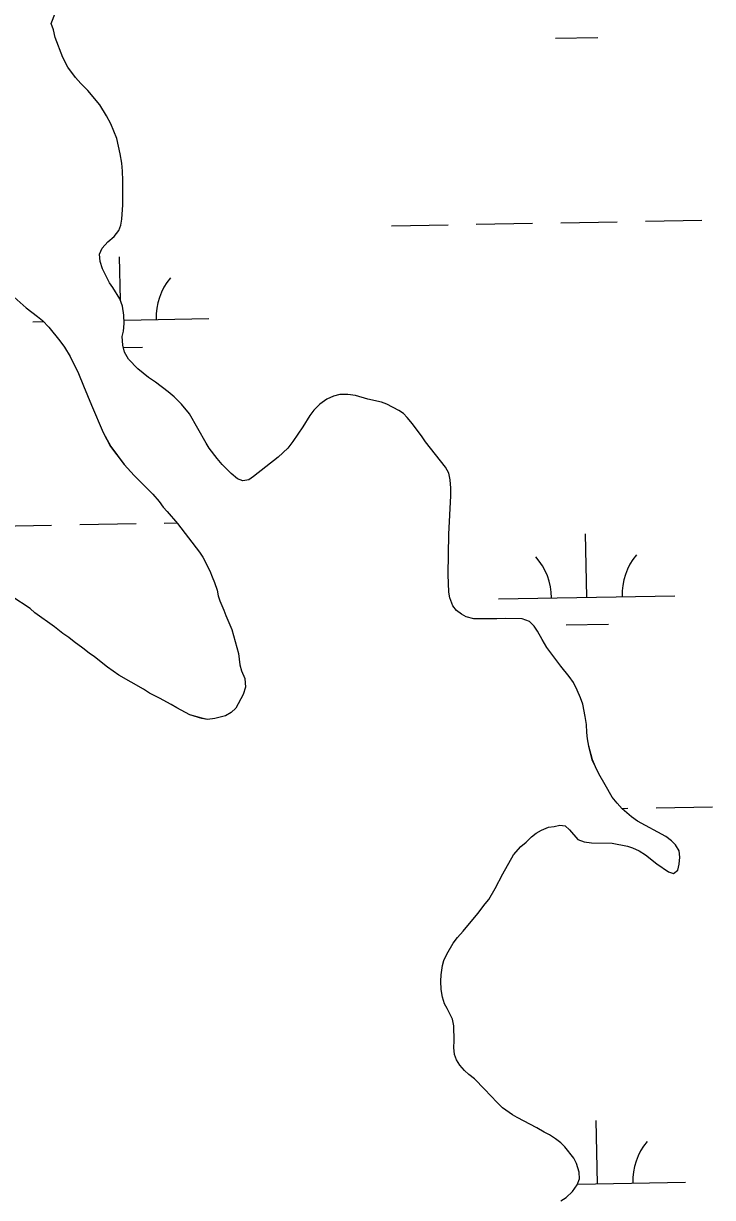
# Model space of a CAD drawing. Extents: x 3957609 to 3995875, y 234277 to 260273.
# Drawn here: x 3976062 to 3976453, y 241643 to 242309 of the extents above; entities that cross this region are included whole.
import ezdxf

# ---------------------------------------------------------------- set-up
doc = ezdxf.new("R2010")
doc.units = 0
doc.layers.add('V-TOPO-SHOR', color=7, linetype='Continuous')
doc.layers.add('V-WETL-SWMP', color=7, linetype='Continuous')

msp = doc.modelspace()

# ---------------------------------------------------------------- linework, layer by layer
at = {"layer": 'V-TOPO-SHOR'}
for points in [[(3976118.583, 242225.507), (3976118.245, 242229.986), (3976117.287, 242235.233), (3976115.382, 242243.876), (3976111.929, 242252.354), (3976109.584, 242256.821), (3976105.685, 242263.133), (3976098.992, 242271.128), (3976094.949, 242275.122), (3976091.994, 242278.503), (3976087.632, 242284.348), (3976084.816, 242289.894), (3976080.421, 242301.15), (3976079.466, 242305.625), (3976078.209, 242309.172)], [(3976381.929, 241907.17), (3976381.749, 241911.649), (3976381.104, 241916.128), (3976379.668, 241923.226), (3976378.413, 241926.773), (3976376.531, 241931.089), (3976374.341, 241935.555), (3976372.002, 241938.941), (3976367.331, 241944.786), (3976359.231, 241955.398), (3976356.579, 241959.863), (3976354.076, 241964.639), (3976352.207, 241967.41), (3976349.563, 241970.019), (3976345.229, 241971.539), (3976335.644, 241971.791), (3976331.012, 241971.608), (3976317.876, 241971.682), (3976313.542, 241972.739), (3976310.907, 241974.269), (3976308.111, 241976.415), (3976305.934, 241979.028), (3976304.205, 241983.499), (3976303.722, 241986.741), (3976303.354, 241996.782), (3976303.679, 242019.654), (3976304.783, 242041.296), (3976304.756, 242045.777), (3976304.421, 242050.409), (3976303.624, 242054.27), (3976301.75, 242057.503), (3976290.384, 242071.958), (3976288.665, 242074.729), (3976283.06, 242082.114), (3976280.101, 242085.805), (3976277.923, 242087.955), (3976275.286, 242089.792), (3976268.466, 242093.307), (3976265.523, 242094.37), (3976257.786, 242096.178), (3976250.82, 242098.3), (3976246.335, 242098.736), (3976241.854, 242098.709), (3976238.305, 242097.915), (3976234.453, 242096.19), (3976230.453, 242093.231), (3976227.074, 242089.966), (3976224.774, 242086.862), (3976220.948, 242080.502), (3976215.281, 242072.124), (3976212.369, 242068.399), (3976206.991, 242063.267), (3976192.936, 242052.238), (3976190.259, 242050.399), (3976186.861, 242049.914), (3976183.918, 242050.979), (3976180.191, 242054.046), (3976175.216, 242059.115), (3976172.259, 242062.496), (3976167.743, 242068.341), (3976166.027, 242071.112), (3976156.653, 242087.744), (3976151.986, 242093.28), (3976147.943, 242097.427), (3976144.525, 242100.344), (3976137.23, 242105.863), (3976133.349, 242108.466), (3976127.293, 242113.375), (3976122.007, 242118.905), (3976119.82, 242122.755), (3976118.714, 242126.767), (3976118.376, 242131.709), (3976119.132, 242134.65), (3976119.566, 242139.133), (3976119.386, 242143.767), (3976118.581, 242148.863), (3976117.166, 242153.026), (3976113.109, 242159.492), (3976111.239, 242162.107), (3976107.171, 242170.119), (3976105.912, 242174.129), (3976105.576, 242178.452), (3976107.104, 242181.706), (3976110.325, 242185.436), (3976113.86, 242188.391), (3976116.467, 242191.807), (3976117.686, 242194.906), (3976118.284, 242198.31), (3976118.851, 242206.348), (3976118.769, 242220.1), (3976118.583, 242225.507)], [(3976057.194, 242153.931), (3976063.869, 242147.953), (3976070.379, 242143.053), (3976073.173, 242140.755), (3976076.744, 242136.919), (3976083.12, 242129.239), (3976085.766, 242125.55), (3976088.885, 242120.322), (3976093.575, 242110.627), (3976096.549, 242103.698), (3976100.935, 242092.766), (3976107.665, 242077.218), (3976111.882, 242069.372), (3976119.507, 242059.076), (3976125.255, 242052.783), (3976135.815, 242042.35), (3976139.391, 242038.05), (3976141.57, 242034.975), (3976143.898, 242032.522), (3976149.807, 242025.612), (3976162.25, 242009.48), (3976164.12, 242006.557), (3976168.181, 241998.865), (3976169.437, 241995.478), (3976170.846, 241992.244), (3976172.261, 241987.777), (3976172.898, 241984.695), (3976173.84, 241981.766), (3976176.033, 241976.532), (3976177.131, 241973.451), (3976180.576, 241965.602), (3976184.363, 241951.886), (3976185.172, 241945.564), (3976186.12, 241942.174), (3976187.998, 241937.71), (3976188.336, 241932.926), (3976187.125, 241928.752), (3976182.851, 241921.008), (3976180.242, 241918.522), (3976177.012, 241916.65), (3976171.002, 241915.071), (3976166.838, 241914.584), (3976163.592, 241915.182), (3976156.788, 241917.148), (3976149.356, 241921.115), (3976146.26, 241922.948), (3976139.6, 241926.612), (3976133.871, 241929.51), (3976130.463, 241931.652), (3976116.523, 241939.594), (3976110.168, 241944.186), (3976102.723, 241950.006), (3976099.625, 241952.146), (3976096.057, 241955.058), (3976091.097, 241958.579), (3976088.148, 241961.03), (3976084.74, 241963.324), (3976079.931, 241967), (3976068.925, 241974.961), (3976066.132, 241977.412), (3976055.748, 241984.296)], [(3976367.306, 241641.606), (3976370.233, 241643.478), (3976373.919, 241646.9), (3976376.524, 241650.623), (3976377.741, 241654.029), (3976377.716, 241657.894), (3976376.144, 241662.674), (3976374.579, 241665.756), (3976369.594, 241672.215), (3976367.263, 241674.519), (3976364.159, 241676.817), (3976360.9, 241678.961), (3976357.802, 241680.487), (3976353.613, 241682.934), (3976342.452, 241688.894), (3976339.816, 241690.424), (3976334.229, 241694.407), (3976331.12, 241697.326), (3976323.967, 241705.008), (3976318.214, 241710.845), (3976315.109, 241713.145), (3976312.623, 241715.446), (3976309.979, 241718.523), (3976308.105, 241721.601), (3976307.005, 241724.531), (3976306.518, 241728.546), (3976306.649, 241732.408), (3976306.598, 241740.907), (3976305.803, 241744.612), (3976302.829, 241750.621), (3976301.269, 241753.392), (3976300.165, 241757.095), (3976299.364, 241761.416), (3976299.182, 241766.204), (3976299.315, 241769.759), (3976300.056, 241775.019), (3976300.812, 241777.96), (3976302.489, 241781.37), (3976306.159, 241787.727), (3976308.613, 241790.987), (3976311.836, 241794.561), (3976320.12, 241804.5), (3976324.413, 241810.089), (3976326.41, 241812.417), (3976330.08, 241818.776), (3976334.356, 241826.993), (3976340.318, 241837.69), (3976344.461, 241842.504), (3976347.537, 241844.997), (3976350.609, 241847.95), (3976353.224, 241849.976), (3976356.303, 241851.849), (3976360.157, 241853.416), (3976363.554, 241853.902), (3976366.639, 241854.692), (3976369.733, 241854.248), (3976372.22, 241851.946), (3976376.889, 241846.41), (3976380.45, 241845.195), (3976384.624, 241844.602), (3976396.372, 241844.364), (3976405.035, 241842.717), (3976407.976, 241841.806), (3976411.695, 241839.975), (3976415.262, 241837.835), (3976421.783, 241832.772), (3976428.302, 241828.177), (3976431.243, 241827.267), (3976433.703, 241829.137), (3976434.456, 241832.541), (3976434.741, 241836.405), (3976434.409, 241840.112), (3976432.226, 241843.5), (3976430.049, 241845.804), (3976426.791, 241848.102), (3976410.667, 241856.812), (3976407.406, 241859.265), (3976402.124, 241863.869), (3976399.169, 241867.097), (3976396.368, 241870.478), (3976392.308, 241877.408), (3976388.87, 241883.722), (3976386.836, 241887.728), (3976385.114, 241891.736), (3976383.213, 241899.449), (3976382.415, 241903.619), (3976381.929, 241907.17)]]:
    msp.add_lwpolyline(points, dxfattribs=at)
at = {"layer": 'V-WETL-SWMP'}
for p, q in [((3976078.209, 242309.171), (3976082.988, 242321.716)), ((3976079.467, 242305.624), (3976078.209, 242309.171)), ((3976080.421, 242301.149), (3976079.467, 242305.624)), ((3976084.816, 242289.895), (3976080.421, 242301.149)), ((3976364.203, 242300.796), (3976388.199, 242301.233)), ((3976087.631, 242284.349), (3976084.816, 242289.895)), ((3976091.993, 242278.503), (3976087.631, 242284.349)), ((3976094.949, 242275.122), (3976091.993, 242278.503)), ((3976098.991, 242271.128), (3976094.949, 242275.122)), ((3976105.684, 242263.133), (3976098.991, 242271.128)), ((3976109.585, 242256.821), (3976105.684, 242263.133)), ((3976111.93, 242252.354), (3976109.585, 242256.821)), ((3976115.381, 242243.876), (3976111.93, 242252.354)), ((3976117.287, 242235.234), (3976115.381, 242243.876)), ((3976118.246, 242229.986), (3976117.287, 242235.234)), ((3976118.582, 242225.507), (3976118.246, 242229.986)), ((3976118.769, 242220.1), (3976118.582, 242225.507)), ((3976118.852, 242206.347), (3976118.769, 242220.1)), ((3976118.283, 242198.309), (3976118.852, 242206.347)), ((3976116.468, 242191.807), (3976117.685, 242194.905)), ((3976117.685, 242194.905), (3976118.283, 242198.309)), ((3976271.277, 242194.449), (3976303.272, 242195.031)), ((3976319.269, 242195.322), (3976351.264, 242195.904)), ((3976367.261, 242196.195), (3976399.256, 242196.776)), ((3976415.253, 242197.067), (3976447.248, 242197.649)), ((3976110.325, 242185.435), (3976113.861, 242188.392)), ((3976113.861, 242188.392), (3976116.468, 242191.807)), ((3976105.577, 242178.452), (3976107.103, 242181.707)), ((3976107.103, 242181.707), (3976110.325, 242185.435)), ((3976105.912, 242174.128), (3976105.577, 242178.452)), ((3976107.172, 242170.118), (3976105.912, 242174.128)), ((3976117.427, 242152.256), (3976116.979, 242176.899)), ((3976111.239, 242162.107), (3976107.172, 242170.118)), ((3976113.109, 242159.491), (3976111.239, 242162.107)), ((3976117.165, 242153.026), (3976113.109, 242159.491)), ((3976118.581, 242148.862), (3976117.165, 242153.026)), ((3976119.385, 242143.767), (3976118.581, 242148.862)), ((3976067.641, 242139.996), (3976073.775, 242140.108)), ((3976119.567, 242139.133), (3976119.385, 242143.767)), ((3976119.496, 242140.939), (3976167.625, 242141.814)), ((3976118.376, 242131.708), (3976119.131, 242134.649)), ((3976119.131, 242134.649), (3976119.567, 242139.133)), ((3976118.715, 242126.766), (3976118.376, 242131.708)), ((3976119.82, 242122.755), (3976118.715, 242126.766)), ((3976119.064, 242125.498), (3976129.912, 242125.695)), ((3976122.007, 242118.905), (3976119.82, 242122.755)), ((3976127.294, 242113.374), (3976122.007, 242118.905)), ((3976133.35, 242108.465), (3976127.294, 242113.374)), ((3976137.229, 242105.862), (3976133.35, 242108.465)), ((3976144.525, 242100.343), (3976137.229, 242105.862)), ((3976147.943, 242097.427), (3976144.525, 242100.343)), ((3976151.985, 242093.28), (3976147.943, 242097.427)), ((3976234.453, 242096.191), (3976230.453, 242093.231)), ((3976238.305, 242097.914), (3976234.453, 242096.191)), ((3976241.855, 242098.709), (3976238.305, 242097.914)), ((3976246.336, 242098.736), (3976241.855, 242098.709)), ((3976250.82, 242098.299), (3976246.336, 242098.736)), ((3976257.786, 242096.178), (3976250.82, 242098.299)), ((3976265.523, 242094.37), (3976257.786, 242096.178)), ((3976268.466, 242093.306), (3976265.523, 242094.37)), ((3976275.286, 242089.793), (3976268.466, 242093.306)), ((3976156.654, 242087.745), (3976151.985, 242093.28)), ((3976166.026, 242071.113), (3976156.654, 242087.745)), ((3976224.774, 242086.861), (3976220.949, 242080.503)), ((3976227.073, 242089.966), (3976224.774, 242086.861)), ((3976230.453, 242093.231), (3976227.073, 242089.966)), ((3976277.924, 242087.955), (3976275.286, 242089.793)), ((3976280.1, 242085.805), (3976277.924, 242087.955)), ((3976220.949, 242080.503), (3976215.282, 242072.124)), ((3976283.059, 242082.114), (3976280.1, 242085.805)), ((3976288.666, 242074.73), (3976283.059, 242082.114)), ((3976290.383, 242071.959), (3976288.666, 242074.73)), ((3976167.743, 242068.342), (3976166.026, 242071.113)), ((3976172.259, 242062.497), (3976167.743, 242068.342)), ((3976212.369, 242068.398), (3976206.991, 242063.266)), ((3976215.282, 242072.124), (3976212.369, 242068.398)), ((3976301.75, 242057.503), (3976290.383, 242071.959)), ((3976175.216, 242059.115), (3976172.259, 242062.497)), ((3976206.991, 242063.266), (3976192.935, 242052.239)), ((3976180.191, 242054.046), (3976175.216, 242059.115)), ((3976183.918, 242050.978), (3976180.191, 242054.046)), ((3976303.624, 242054.269), (3976301.75, 242057.503)), ((3976304.42, 242050.41), (3976303.624, 242054.269)), ((3976186.861, 242049.914), (3976183.918, 242050.978)), ((3976190.258, 242050.398), (3976186.861, 242049.914)), ((3976192.935, 242052.239), (3976190.258, 242050.398)), ((3976304.757, 242045.777), (3976304.42, 242050.41)), ((3976303.679, 242019.655), (3976304.784, 242041.296)), ((3976304.784, 242041.296), (3976304.757, 242045.777)), ((3976046.336, 242024.158), (3976078.331, 242024.74)), ((3976094.328, 242025.03), (3976126.323, 242025.612)), ((3976142.32, 242025.903), (3976149.446, 242026.033)), ((3976303.353, 241996.783), (3976303.679, 242019.655)), ((3976381.969, 241983.823), (3976381.314, 242019.817)), ((3976303.723, 241986.741), (3976303.353, 241996.783)), ((3976304.206, 241983.499), (3976303.723, 241986.741)), ((3976305.933, 241979.029), (3976304.206, 241983.499)), ((3976331.977, 241982.914), (3976431.96, 241984.732)), ((3976308.112, 241976.415), (3976305.933, 241979.029)), ((3976310.906, 241974.268), (3976308.112, 241976.415)), ((3976313.542, 241972.739), (3976310.906, 241974.268)), ((3976317.876, 241971.683), (3976313.542, 241972.739)), ((3976331.011, 241971.608), (3976317.876, 241971.683)), ((3976335.645, 241971.791), (3976331.011, 241971.608)), ((3976345.228, 241971.539), (3976335.645, 241971.791)), ((3976349.563, 241970.02), (3976345.228, 241971.539)), ((3976352.206, 241967.409), (3976349.563, 241970.02)), ((3976354.077, 241964.639), (3976352.206, 241967.409)), ((3976370.251, 241968.176), (3976394.247, 241968.613)), ((3976356.578, 241959.864), (3976354.077, 241964.639)), ((3976359.232, 241955.399), (3976356.578, 241959.864)), ((3976367.332, 241944.785), (3976359.232, 241955.399)), ((3976372.003, 241938.941), (3976367.332, 241944.785)), ((3976374.341, 241935.556), (3976372.003, 241938.941)), ((3976376.531, 241931.088), (3976374.341, 241935.556)), ((3976378.412, 241926.773), (3976376.531, 241931.088)), ((3976379.669, 241923.226), (3976378.412, 241926.773)), ((3976381.103, 241916.127), (3976379.669, 241923.226)), ((3976381.748, 241911.649), (3976381.103, 241916.127)), ((3976381.93, 241907.169), (3976381.748, 241911.649)), ((3976382.415, 241903.618), (3976381.93, 241907.169)), ((3976383.213, 241899.45), (3976382.415, 241903.618)), ((3976385.113, 241891.736), (3976383.213, 241899.45)), ((3976386.837, 241887.728), (3976385.113, 241891.736)), ((3976388.87, 241883.723), (3976386.837, 241887.728)), ((3976392.308, 241877.408), (3976388.87, 241883.723)), ((3976396.368, 241870.479), (3976392.308, 241877.408)), ((3976399.17, 241867.096), (3976396.368, 241870.479)), ((3976402.125, 241863.869), (3976399.17, 241867.096)), ((3976401.918, 241864.095), (3976405.304, 241864.156)), ((3976407.407, 241859.265), (3976402.125, 241863.869)), ((3976421.301, 241864.447), (3976453.296, 241865.029)), ((3976360.157, 241853.417), (3976363.554, 241853.901)), ((3976363.554, 241853.901), (3976366.639, 241854.692)), ((3976366.639, 241854.692), (3976369.733, 241854.247)), ((3976369.733, 241854.247), (3976372.219, 241851.945)), ((3976410.667, 241856.812), (3976407.407, 241859.265)), ((3976426.79, 241848.102), (3976410.667, 241856.812)), ((3976347.537, 241844.996), (3976350.609, 241847.951)), ((3976350.609, 241847.951), (3976353.224, 241849.976)), ((3976353.224, 241849.976), (3976356.303, 241851.849)), ((3976356.303, 241851.849), (3976360.157, 241853.417)), ((3976372.219, 241851.945), (3976376.888, 241846.41)), ((3976430.049, 241845.804), (3976426.79, 241848.102)), ((3976340.318, 241837.69), (3976344.461, 241842.505)), ((3976344.461, 241842.505), (3976347.537, 241844.996)), ((3976376.888, 241846.41), (3976380.45, 241845.195)), ((3976380.45, 241845.195), (3976384.625, 241844.602)), ((3976384.625, 241844.602), (3976396.371, 241844.364)), ((3976396.371, 241844.364), (3976405.034, 241842.717)), ((3976405.034, 241842.717), (3976407.976, 241841.807)), ((3976407.976, 241841.807), (3976411.695, 241839.975)), ((3976432.226, 241843.499), (3976430.049, 241845.804)), ((3976434.41, 241840.112), (3976432.226, 241843.499)), ((3976334.356, 241826.992), (3976340.318, 241837.69)), ((3976411.695, 241839.975), (3976415.262, 241837.834)), ((3976415.262, 241837.834), (3976421.783, 241832.773)), ((3976434.741, 241836.406), (3976434.41, 241840.112)), ((3976434.456, 241832.541), (3976434.741, 241836.406)), ((3976421.783, 241832.773), (3976428.301, 241828.177)), ((3976428.301, 241828.177), (3976431.242, 241827.268)), ((3976431.242, 241827.268), (3976433.703, 241829.137)), ((3976433.703, 241829.137), (3976434.456, 241832.541)), ((3976330.079, 241818.776), (3976334.356, 241826.992)), ((3976326.409, 241812.418), (3976330.079, 241818.776)), ((3976320.121, 241804.5), (3976324.414, 241810.089)), ((3976324.414, 241810.089), (3976326.409, 241812.418)), ((3976311.837, 241794.56), (3976320.121, 241804.5)), ((3976308.613, 241790.986), (3976311.837, 241794.56)), ((3976302.49, 241781.369), (3976306.16, 241787.727)), ((3976306.16, 241787.727), (3976308.613, 241790.986)), ((3976300.811, 241777.959), (3976302.49, 241781.369)), ((3976299.315, 241769.76), (3976300.056, 241775.019)), ((3976300.056, 241775.019), (3976300.811, 241777.959)), ((3976299.182, 241766.205), (3976299.315, 241769.76)), ((3976299.365, 241761.416), (3976299.182, 241766.205)), ((3976300.164, 241757.094), (3976299.365, 241761.416)), ((3976301.268, 241753.392), (3976300.164, 241757.094)), ((3976302.83, 241750.62), (3976301.268, 241753.392)), ((3976305.802, 241744.612), (3976302.83, 241750.62)), ((3976306.597, 241740.908), (3976305.802, 241744.612)), ((3976306.649, 241732.409), (3976306.597, 241740.908)), ((3976306.518, 241728.545), (3976306.649, 241732.409)), ((3976307.005, 241724.531), (3976306.518, 241728.545)), ((3976308.105, 241721.601), (3976307.005, 241724.531)), ((3976309.978, 241718.522), (3976308.105, 241721.601)), ((3976312.623, 241715.447), (3976309.978, 241718.522)), ((3976315.109, 241713.145), (3976312.623, 241715.447)), ((3976318.214, 241710.845), (3976315.109, 241713.145)), ((3976323.967, 241705.008), (3976318.214, 241710.845)), ((3976331.121, 241697.325), (3976323.967, 241705.008)), ((3976334.229, 241694.408), (3976331.121, 241697.325)), ((3976339.816, 241690.424), (3976334.229, 241694.408)), ((3976342.452, 241688.894), (3976339.816, 241690.424)), ((3976353.614, 241682.935), (3976342.452, 241688.894)), ((3976357.801, 241680.488), (3976353.614, 241682.935)), ((3976388.017, 241651.203), (3976387.362, 241687.197)), ((3976360.901, 241678.962), (3976357.801, 241680.488)), ((3976364.159, 241676.818), (3976360.901, 241678.962)), ((3976367.263, 241674.519), (3976364.159, 241676.818)), ((3976369.595, 241672.215), (3976367.263, 241674.519)), ((3976374.579, 241665.755), (3976369.595, 241672.215)), ((3976376.143, 241662.674), (3976374.579, 241665.755)), ((3976377.717, 241657.893), (3976376.143, 241662.674)), ((3976376.525, 241650.623), (3976377.74, 241654.03)), ((3976377.74, 241654.03), (3976377.717, 241657.893)), ((3976373.92, 241646.899), (3976376.525, 241650.623)), ((3976376.658, 241650.996), (3976438.008, 241652.112)), ((3976370.232, 241643.477), (3976373.92, 241646.899))]:
    msp.add_line(p, q, dxfattribs=at)
msp.add_lwpolyline([(3976057.195, 242153.932), (3976063.868, 242147.953), (3976070.38, 242143.053), (3976073.172, 242140.755), (3976076.745, 242136.918), (3976083.12, 242129.239), (3976085.766, 242125.55), (3976088.885, 242120.321), (3976093.574, 242110.626), (3976096.548, 242103.698), (3976100.936, 242092.766), (3976107.666, 242077.217), (3976111.881, 242069.371), (3976119.506, 242059.076), (3976125.255, 242052.782), (3976135.814, 242042.35), (3976139.39, 242038.05), (3976141.569, 242034.976), (3976143.899, 242032.521), (3976149.806, 242025.611), (3976162.251, 242009.48), (3976164.121, 242006.558), (3976168.181, 241998.865), (3976169.436, 241995.477), (3976170.845, 241992.244), (3976172.261, 241987.777), (3976172.897, 241984.694), (3976173.84, 241981.767), (3976176.033, 241976.532), (3976177.132, 241973.452), (3976180.575, 241965.601), (3976184.362, 241951.887), (3976185.172, 241945.563), (3976186.119, 241942.174), (3976187.998, 241937.709), (3976188.335, 241932.926), (3976187.126, 241928.751), (3976182.851, 241921.008), (3976180.242, 241918.523), (3976177.012, 241916.651), (3976171.002, 241915.071), (3976166.837, 241914.583), (3976163.592, 241915.181), (3976156.789, 241917.147), (3976149.357, 241921.115), (3976146.259, 241922.948), (3976139.599, 241926.612), (3976133.871, 241929.51), (3976130.463, 241931.651), (3976116.523, 241939.593), (3976110.167, 241944.185), (3976102.723, 241950.005), (3976099.624, 241952.147), (3976096.056, 241955.058), (3976091.096, 241958.578), (3976088.148, 241961.03), (3976084.739, 241963.325), (3976079.932, 241967), (3976068.925, 241974.96), (3976066.132, 241977.412), (3976055.749, 241984.295)], dxfattribs=at)
for centre, start, end in [((3976172.858, 242142.384), 140.269876, 181.813534), ((3976326.726, 241983.293), 0.269879, 41.813537), ((3976437.194, 241985.302), 140.269876, 181.813534), ((3976443.242, 241652.682), 140.269876, 181.813534)]:
    msp.add_arc(centre, 35.246, start, end, dxfattribs=at)

doc.saveas('drawing.dxf')
